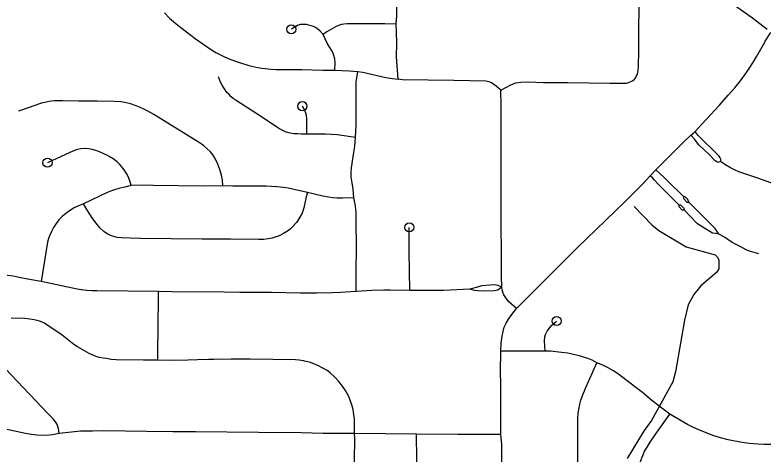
# Model space of a CAD drawing. Extents: x -19 to 366, y -4 to 359.
# Drawn here: x 147.247 to 148.022, y 193.836 to 194.29 of the extents above; entities that cross this region are included whole.
import ezdxf

# ---------------------------------------------------------------- set-up
doc = ezdxf.new("R2010")
doc.units = 0
for name, color, linetype in [('R_Contour Annot', 7, 'Continuous'), ('R_Striping', 7, 'Continuous'), ('R_Temp Easement', 7, 'Continuous'), ('Sheet Fence', 7, 'Continuous')]:
    doc.layers.add(name, color=color, linetype=linetype)

msp = doc.modelspace()

# ---------------------------------------------------------------- linework, layer by layer
at = {"layer": 'R_Contour Annot'}
msp.add_lwpolyline([(148.02661, 194.2754), (148.01143, 194.28688), (147.9928, 194.30012), (147.97315, 194.31485), (147.95449, 194.32854), (147.94132, 194.33854), (147.92881, 194.34912), (147.91696, 194.35986), (147.90288, 194.37169), (147.90052, 194.37403)], dxfattribs=at)
at = {"layer": 'R_Striping'}
for points in [[(147.6423, 194.28067), (147.64275, 194.2895), (147.64313, 194.30844), (147.64316, 194.30917), (147.64287, 194.32981), (147.64285, 194.35322), (147.64331, 194.37443)], [(147.75064, 194.21259), (147.7609, 194.21798), (147.76326, 194.21905), (147.76612, 194.21991), (147.77133, 194.22058), (147.77907, 194.22093), (147.79471, 194.22045), (147.81989, 194.22035), (147.86401, 194.21963), (147.87702, 194.21964), (147.88063, 194.21988), (147.88301, 194.22033), (147.88626, 194.22175), (147.88858, 194.22337), (147.8895, 194.22435), (147.89029, 194.22548), (147.8913, 194.22732), (147.89206, 194.22907), (147.89294, 194.23267), (147.89334, 194.23691), (147.89355, 194.25288), (147.89349, 194.27522), (147.89373, 194.29825)], [(147.40232, 194.29256), (147.40757, 194.28714), (147.41618, 194.2796), (147.43395, 194.26607), (147.44996, 194.25486), (147.45551, 194.25155), (147.46107, 194.24858), (147.46429, 194.247), (147.46983, 194.24463), (147.47895, 194.24128), (147.48956, 194.23813), (147.49901, 194.23585), (147.5031, 194.23525), (147.50669, 194.23472), (147.51227, 194.23425), (147.51806, 194.234), (147.54464, 194.23371), (147.5663, 194.2332), (147.57874, 194.23307)], [(147.56643, 194.26996), (147.56341, 194.27356), (147.56057, 194.27599), (147.55871, 194.27724), (147.55657, 194.27828), (147.55425, 194.27916), (147.5495, 194.28034), (147.54731, 194.28056), (147.54513, 194.28055), (147.54308, 194.28033), (147.54188, 194.28004), (147.5401, 194.27938), (147.53828, 194.27851), (147.53363, 194.27551)], [(147.6423, 194.28067), (147.63059, 194.28109), (147.61268, 194.28126), (147.59653, 194.28117), (147.59147, 194.28099), (147.58786, 194.28069), (147.58566, 194.28031), (147.58348, 194.27973), (147.57992, 194.27831), (147.57052, 194.27289), (147.56643, 194.26996)], [(147.64422, 194.22373), (147.64272, 194.24689), (147.64281, 194.26147), (147.64261, 194.27217), (147.6423, 194.28067)], [(147.57874, 194.23307), (147.57912, 194.24088), (147.57865, 194.24493), (147.57747, 194.24945), (147.5767, 194.25129), (147.5759, 194.25276), (147.5727, 194.2577), (147.5708, 194.26109), (147.56643, 194.26996)], [(147.95055, 194.16846), (147.95179, 194.16982), (147.95874, 194.17739), (147.97707, 194.19694), (147.98596, 194.20715), (147.9929, 194.2148), (147.99886, 194.22226), (148.00489, 194.23071), (148.00716, 194.2339), (148.01237, 194.24184), (148.0158, 194.2476), (148.024, 194.26223), (148.02448, 194.26301), (148.0301, 194.27226)], [(147.57874, 194.23307), (147.59359, 194.23245), (147.60235, 194.23168)], [(147.60003, 194.16357), (147.60086, 194.17632), (147.60093, 194.22135), (147.6016, 194.22503), (147.60235, 194.23168)], [(147.60235, 194.23168), (147.60782, 194.23105), (147.63138, 194.22562), (147.63847, 194.22443), (147.64422, 194.22373)], [(147.54979, 194.16699), (147.54366, 194.16694), (147.54034, 194.1671), (147.53623, 194.16743), (147.53228, 194.16801), (147.52997, 194.16855), (147.52834, 194.16912), (147.52536, 194.17049), (147.52154, 194.17249), (147.49772, 194.18791), (147.47665, 194.20184), (147.47353, 194.204), (147.47145, 194.20566), (147.46908, 194.20784), (147.46688, 194.21018), (147.46424, 194.21379), (147.46225, 194.21699), (147.46019, 194.22081), (147.45828, 194.2261)], [(147.75064, 194.21259), (147.74573, 194.21657), (147.74094, 194.21994), (147.73857, 194.22104), (147.73492, 194.2218), (147.70195, 194.22262), (147.64866, 194.22333), (147.64422, 194.22373)], [(147.75104, 194.09715), (147.75095, 194.19586), (147.75064, 194.21259)], [(147.46267, 194.11359), (147.46216, 194.1195), (147.46123, 194.12436), (147.45958, 194.13048), (147.45764, 194.13596), (147.45522, 194.14098), (147.45253, 194.14524), (147.44978, 194.14862), (147.44619, 194.15219), (147.4431, 194.1548), (147.43914, 194.1575), (147.39122, 194.18713), (147.38555, 194.19043), (147.38088, 194.19294), (147.37642, 194.19498), (147.37277, 194.19642), (147.3671, 194.19825), (147.36128, 194.19965), (147.35693, 194.20027), (147.35057, 194.20075), (147.33244, 194.20106), (147.31304, 194.20113), (147.29702, 194.20153), (147.28836, 194.2014), (147.28528, 194.20119), (147.28297, 194.20083), (147.27838, 194.19983), (147.27486, 194.19889), (147.27296, 194.19835), (147.26201, 194.19443), (147.2509, 194.19082)], [(147.54979, 194.16699), (147.54973, 194.18256), (147.54944, 194.18644), (147.54881, 194.18864), (147.54789, 194.19076), (147.54506, 194.19587)], [(147.97797, 194.13855), (147.97833, 194.14006), (147.97835, 194.14102), (147.97778, 194.14239), (147.97667, 194.14406), (147.97312, 194.14779), (147.95749, 194.16299), (147.95504, 194.16565), (147.95179, 194.16982)], [(147.60003, 194.16357), (147.58098, 194.16615), (147.57519, 194.1667), (147.56897, 194.16697), (147.56078, 194.16692), (147.55761, 194.16676), (147.54979, 194.16699)], [(147.59831, 194.10096), (147.59756, 194.10997), (147.59646, 194.1167), (147.59569, 194.1226), (147.59548, 194.12724), (147.59597, 194.13216), (147.59775, 194.14332), (147.59929, 194.15439), (147.60003, 194.16357)], [(147.91118, 194.12995), (147.91721, 194.13638), (147.94082, 194.15964), (147.94757, 194.16577), (147.95055, 194.16846)], [(147.97797, 194.13855), (147.97652, 194.13792), (147.97555, 194.13775), (147.97429, 194.13819), (147.97276, 194.13926), (147.96641, 194.14586), (147.95575, 194.15593), (147.95428, 194.15759), (147.9514, 194.16149), (147.94757, 194.16577)], [(147.36784, 194.11369), (147.36651, 194.11863), (147.36474, 194.12294), (147.36306, 194.12625), (147.36048, 194.13005), (147.35821, 194.13299), (147.35578, 194.13578), (147.35334, 194.13824), (147.34924, 194.14141), (147.34572, 194.1436), (147.34312, 194.145), (147.33952, 194.14665), (147.33492, 194.14849), (147.33116, 194.14985), (147.32733, 194.15101), (147.3239, 194.15176), (147.32001, 194.15203), (147.31549, 194.15173), (147.31187, 194.15096), (147.30896, 194.14995), (147.30412, 194.14793), (147.28111, 194.13741)], [(148.10996, 194.1147), (148.1069, 194.11274), (148.10459, 194.11146), (148.09914, 194.10908), (148.09439, 194.10737), (148.09115, 194.10638), (148.08461, 194.10485), (148.07996, 194.10421), (148.07577, 194.10411), (148.07015, 194.10455), (148.06227, 194.10565), (148.05967, 194.10634), (148.05151, 194.10927), (148.03402, 194.11504), (148.01669, 194.12133), (148.00317, 194.12579), (147.99724, 194.12793), (147.99263, 194.12994), (147.98849, 194.1321), (147.98275, 194.13536), (147.97797, 194.13855)], [(147.76688, 193.98647), (147.83015, 194.04949), (147.87883, 194.09658), (147.8972, 194.11503), (147.90544, 194.12382)], [(147.90544, 194.12382), (147.91118, 194.12995)], [(147.93527, 194.09353), (147.93456, 194.09417), (147.92531, 194.10337), (147.91427, 194.11446), (147.90991, 194.11943), (147.90769, 194.12161), (147.90544, 194.12382)], [(147.93964, 194.10239), (147.92385, 194.11802), (147.91927, 194.12244), (147.91118, 194.12995)], [(147.36784, 194.11369), (147.3612, 194.11219), (147.35495, 194.11056), (147.35047, 194.10922), (147.34747, 194.10814), (147.34225, 194.10605), (147.31824, 194.0949)], [(147.46267, 194.11359), (147.44222, 194.11306), (147.39081, 194.11383), (147.37967, 194.11414), (147.36784, 194.11369)], [(147.55039, 194.10648), (147.53051, 194.11099), (147.52546, 194.11175), (147.51862, 194.11239), (147.50757, 194.11297), (147.50169, 194.11306), (147.4906, 194.11323), (147.47301, 194.11307), (147.46267, 194.11359)], [(147.55039, 194.10648), (147.54904, 194.10194), (147.54644, 194.09056), (147.54473, 194.08531), (147.54251, 194.08098), (147.54046, 194.07767), (147.53889, 194.07557), (147.53804, 194.07446), (147.5353, 194.07128), (147.53228, 194.06844), (147.52954, 194.06644), (147.52547, 194.06395), (147.52118, 194.06182), (147.518, 194.06052), (147.51389, 194.05933), (147.50965, 194.05854), (147.50507, 194.05805), (147.49946, 194.05795), (147.47067, 194.0583), (147.44294, 194.05822), (147.44083, 194.05824), (147.37729, 194.05901), (147.36663, 194.05914), (147.35764, 194.05949), (147.3531, 194.06006), (147.34832, 194.06141), (147.34547, 194.06253), (147.34365, 194.06342), (147.34191, 194.06445), (147.33937, 194.06626), (147.3355, 194.06976), (147.33241, 194.07327), (147.32794, 194.07935), (147.32181, 194.08884), (147.31824, 194.0949)], [(147.59831, 194.10096), (147.58647, 194.10065), (147.58067, 194.10074), (147.57663, 194.10102), (147.57228, 194.10161), (147.56618, 194.10276), (147.55039, 194.10648)], [(147.60085, 194.00424), (147.60067, 194.01968), (147.60084, 194.03302), (147.60095, 194.04128), (147.60077, 194.08579), (147.60052, 194.08943), (147.59975, 194.09482), (147.59921, 194.09756), (147.59831, 194.10096)], [(147.93964, 194.10239), (147.93978, 194.10024), (147.94335, 194.09647), (147.94543, 194.09654)], [(147.94543, 194.09654), (147.94445, 194.09913), (147.94138, 194.10221), (147.93964, 194.10239)], [(147.31824, 194.0949), (147.31255, 194.09249), (147.30882, 194.09055), (147.30372, 194.0876), (147.2999, 194.08491), (147.29623, 194.0817), (147.29283, 194.07816), (147.2899, 194.07459), (147.28728, 194.07044), (147.28507, 194.06605), (147.28354, 194.06253), (147.28223, 194.05891), (147.28115, 194.05524), (147.27447, 194.01426)], [(147.75171, 194.00847), (147.75122, 194.0201), (147.75104, 194.09715)], [(147.94071, 194.08812), (147.93855, 194.08843), (147.93544, 194.09182), (147.93527, 194.09353)], [(147.94071, 194.08812), (147.94044, 194.09), (147.93698, 194.09341), (147.93527, 194.09353)], [(147.97641, 194.06345), (147.97275, 194.06942), (147.95859, 194.08342), (147.94543, 194.09654)], [(147.97641, 194.06345), (147.97343, 194.06396), (147.96979, 194.06459), (147.96711, 194.06617), (147.96195, 194.06925), (147.95425, 194.07419), (147.94642, 194.08256), (147.94071, 194.08812)], [(147.65624, 194.00519), (147.65586, 194.02514), (147.65579, 194.04556), (147.6555, 194.06242), (147.65576, 194.07042)], [(148.00621, 194.04656), (148.00484, 194.04708), (147.99843, 194.05081), (147.99086, 194.05449), (147.99035, 194.05479), (147.98221, 194.06023), (147.97641, 194.06345)], [(148.01777, 194.04314), (148.00813, 194.04582), (148.00621, 194.04656)], [(147.27447, 194.01426), (147.2623, 194.01655), (147.25188, 194.01871), (147.24548, 194.01979), (147.23692, 194.02096), (147.22046, 194.02261)], [(147.3961, 194.0042), (147.33207, 194.0046), (147.32695, 194.00474), (147.32187, 194.00511), (147.31679, 194.00571), (147.31581, 194.00587), (147.31174, 194.00653), (147.27447, 194.01426)], [(147.71866, 194.00649), (147.69125, 194.00495), (147.67195, 194.00497), (147.65624, 194.00519)], [(147.75171, 194.00847), (147.74928, 194.00971), (147.74777, 194.01031), (147.74586, 194.01077), (147.74394, 194.01088), (147.73073, 194.0098), (147.72629, 194.00873), (147.71866, 194.00649)], [(147.75171, 194.00847), (147.74934, 194.00669), (147.74746, 194.00562), (147.74589, 194.00511), (147.74402, 194.0049), (147.73238, 194.00459), (147.72629, 194.00462), (147.72336, 194.00513), (147.71866, 194.00649)], [(147.76688, 193.98647), (147.75903, 193.99335), (147.75496, 193.99861), (147.75389, 194.00047), (147.75274, 194.00336), (147.7521, 194.00569), (147.75171, 194.00847)], [(147.3953, 193.93301), (147.39551, 193.94015), (147.39569, 193.9681), (147.3962, 193.99703), (147.3961, 194.0042)], [(147.60085, 194.00424), (147.58461, 194.00315), (147.57624, 194.00276), (147.55986, 194.0024), (147.55614, 194.00241), (147.54307, 194.00247), (147.51307, 194.00293), (147.50295, 194.00309), (147.48021, 194.00307), (147.46403, 194.00326), (147.41009, 194.00389), (147.3961, 194.0042)], [(147.65624, 194.00519), (147.63584, 194.00551), (147.62945, 194.00541), (147.61686, 194.00508), (147.60085, 194.00424)], [(147.75046, 193.94243), (147.75107, 193.95061), (147.75192, 193.95778), (147.75289, 193.96264), (147.75423, 193.96706), (147.75611, 193.97141), (147.75849, 193.97559), (147.76184, 193.98016), (147.76688, 193.98647)], [(147.3953, 193.93301), (147.38067, 193.9329), (147.35204, 193.93335), (147.3471, 193.93385), (147.34208, 193.93462), (147.33856, 193.93516), (147.33496, 193.93588), (147.33236, 193.93662), (147.32814, 193.93816), (147.32411, 193.93995), (147.31226, 193.94664), (147.30846, 193.94934), (147.29641, 193.95872), (147.27724, 193.97152), (147.27278, 193.97326), (147.27042, 193.97401), (147.26732, 193.97473), (147.26286, 193.97551), (147.25752, 193.97603), (147.24334, 193.9765)], [(147.79665, 193.94229), (147.79606, 193.94777), (147.79587, 193.95253), (147.79623, 193.95708), (147.79687, 193.95957), (147.7987, 193.96315), (147.79983, 193.9649), (147.80145, 193.96698), (147.80278, 193.96854), (147.80841, 193.9735)], [(147.29315, 193.85701), (147.2925, 193.86222), (147.29153, 193.86544), (147.29072, 193.86713), (147.2895, 193.86914), (147.28706, 193.87231), (147.28147, 193.8778), (147.2375, 193.92408), (147.23132, 193.92892), (147.22832, 193.93076), (147.22278, 193.93306), (147.21934, 193.93419), (147.21593, 193.9349), (147.21095, 193.93533), (147.18834, 193.93566), (147.13828, 193.93702), (147.12668, 193.93698)], [(147.75065, 193.85619), (147.7506, 193.8944), (147.75072, 193.90785), (147.75036, 193.92136), (147.75046, 193.94243)], [(147.79665, 193.94229), (147.79042, 193.94245), (147.76458, 193.94227), (147.75046, 193.94243)], [(147.85001, 193.93037), (147.84537, 193.9329), (147.84163, 193.93437), (147.83324, 193.93701), (147.82462, 193.93927), (147.8199, 193.94019), (147.8135, 193.94108), (147.80189, 193.94227), (147.79665, 193.94229)], [(147.599, 193.85725), (147.59914, 193.8659), (147.59904, 193.87178), (147.59853, 193.87687), (147.59765, 193.88186), (147.59641, 193.8868), (147.59504, 193.89066), (147.59305, 193.89537), (147.58978, 193.90159), (147.58676, 193.90607), (147.58295, 193.91086), (147.57857, 193.91554), (147.57391, 193.91989), (147.57062, 193.9223), (147.56635, 193.92487), (147.56099, 193.92762), (147.55691, 193.92931), (147.55232, 193.93079), (147.54723, 193.9321), (147.54633, 193.93234), (147.5418, 193.93314), (147.53793, 193.9334), (147.49095, 193.93395), (147.47118, 193.93395), (147.4534, 193.93374), (147.44819, 193.9336), (147.43645, 193.93328), (147.42657, 193.93285), (147.40833, 193.93276), (147.3953, 193.93301)], [(147.83041, 193.76965), (147.83045, 193.79756), (147.83027, 193.82493), (147.8303, 193.84426), (147.83033, 193.84908), (147.83047, 193.8728), (147.8308, 193.87832), (147.83138, 193.88204), (147.83254, 193.88747), (147.83358, 193.89145), (147.83495, 193.89554), (147.8387, 193.90474), (147.85001, 193.93037)], [(147.92552, 193.87719), (147.91476, 193.88548), (147.90666, 193.89173), (147.89731, 193.89941), (147.88891, 193.90573), (147.877, 193.91502), (147.8715, 193.91906), (147.8665, 193.9224), (147.8617, 193.92523), (147.8561, 193.9279), (147.85001, 193.93037)], [(147.89472, 193.82623), (147.89826, 193.83614), (147.89953, 193.8387), (147.90212, 193.84312), (147.90538, 193.8483), (147.91105, 193.85677), (147.92552, 193.87719)], [(148.05872, 193.84546), (148.04131, 193.84576), (148.02342, 193.84578), (148.01712, 193.84606), (148.00788, 193.84692), (148.00065, 193.84782), (147.99537, 193.84869), (147.99284, 193.84911), (147.9861, 193.85056), (147.97829, 193.85266), (147.97035, 193.85514), (147.9642, 193.85739), (147.9565, 193.86061), (147.94961, 193.86372), (147.94403, 193.86648), (147.92552, 193.87719)], [(147.29315, 193.85701), (147.28618, 193.85561), (147.283, 193.85535), (147.27573, 193.85507), (147.26999, 193.85532), (147.26438, 193.85603), (147.25845, 193.85706), (147.23064, 193.86285)], [(147.599, 193.85725), (147.56665, 193.85721), (147.54368, 193.85771), (147.49979, 193.85799), (147.4343, 193.85882), (147.41083, 193.85891), (147.38412, 193.85934), (147.33914, 193.85977), (147.32756, 193.85951), (147.32036, 193.85963), (147.31529, 193.85951), (147.30906, 193.85892), (147.29315, 193.85701)], [(147.59928, 193.7862), (147.59945, 193.79715), (147.5992, 193.8293), (147.59923, 193.85187), (147.599, 193.85725)], [(147.66328, 193.8563), (147.599, 193.85725)], [(147.66809, 193.69405), (147.66579, 193.70446), (147.66522, 193.70769), (147.66452, 193.71359), (147.66422, 193.71889), (147.6641, 193.72525), (147.66376, 193.8302), (147.66328, 193.8563)], [(147.75065, 193.85619), (147.70597, 193.85595), (147.66328, 193.8563)], [(147.75225, 193.7698), (147.75174, 193.84592), (147.75065, 193.85619)]]:
    msp.add_lwpolyline(points, dxfattribs=at)
for centre in [(147.53363, 194.27551), (147.54506, 194.19587), (147.28111, 194.13741), (147.65576, 194.07042), (147.80841, 193.9735)]:
    msp.add_circle(centre, 0.00473, dxfattribs=at)
at = {"layer": 'R_Temp Easement'}
msp.add_lwpolyline([(147.88861, 194.09191), (147.90715, 194.0731), (147.91441, 194.06709), (147.94259, 194.05045), (147.9726, 194.04197), (147.9747, 194.04009), (147.97625, 194.03688), (147.97633, 194.0274), (147.9739, 194.02359), (147.95792, 194.0098), (147.95061, 194.00082), (147.94464, 193.99034), (147.9408, 193.97438), (147.9316, 193.92082), (147.92885, 193.91075), (147.90666, 193.87073), (147.89917, 193.86005), (147.88142, 193.83108)], dxfattribs=at)
at = {"layer": 'Sheet Fence'}
for points in [[(154.11585, 1.87092), (153.9063, 10.48743), (153.69602, 19.10409), (153.48501, 27.72087), (153.27327, 36.3378), (153.0608, 44.95486), (152.84759, 53.57206), (152.63366, 62.1894), (152.419, 70.80688), (152.20362, 79.42449), (151.98751, 88.04225), (151.77068, 96.66014), (151.55312, 105.27817), (151.33484, 113.89634), (151.11584, 122.51465), (150.89612, 131.13311), (150.67568, 139.7517), (150.45452, 148.37043), (150.23264, 156.98931), (150.01005, 165.60832), (149.78674, 174.22748), (149.56272, 182.84677), (149.33799, 191.46621), (149.11254, 200.0858), (148.88638, 208.70552), (148.65952, 217.32539), (148.43194, 225.9454), (148.20366, 234.56555), (147.97466, 243.18584), (147.74497, 251.80628), (147.51457, 260.42687), (147.28346, 269.04759), (147.05165, 277.66846), (146.81914, 286.28948), (146.58593, 294.91064), (146.35202, 303.53194), (146.11742, 312.15339), (145.88211, 320.77499), (145.64611, 329.39673), (145.40941, 338.01861), (145.17202, 346.64065)], [(0, 189.51617), (7.11214, 189.52059), (14.22427, 189.53386), (21.33637, 189.55597), (28.44845, 189.58693), (35.56048, 189.62672), (42.67245, 189.67537), (49.78436, 189.73285), (56.89619, 189.79918), (64.00793, 189.87436), (71.11958, 189.95838), (78.23111, 190.05124), (85.34253, 190.15294), (92.45381, 190.26349), (99.56495, 190.38288), (106.67593, 190.51112), (113.78675, 190.6482), (120.89739, 190.79412), (128.00785, 190.94888), (135.11811, 191.11248), (142.22816, 191.28493), (149.33799, 191.46621), (156.44759, 191.65634), (163.55694, 191.85531), (170.66605, 192.06312), (177.77489, 192.27977), (184.88345, 192.50526), (191.99173, 192.73959), (199.09971, 192.98276), (206.20739, 193.23477), (213.31474, 193.49561), (220.42177, 193.7653), (227.52845, 194.04382), (234.63479, 194.33118), (241.74076, 194.62738), (248.84635, 194.93241), (255.95157, 195.24628), (263.05638, 195.56898), (270.16079, 195.90052), (277.26478, 196.24089), (284.36834, 196.5901), (291.47147, 196.94814), (298.57414, 197.31501), (305.67635, 197.69072), (312.77809, 198.07525), (319.87934, 198.46862), (326.9801, 198.87082), (334.08035, 199.28185), (341.18009, 199.7017)]]:
    msp.add_spline(points, degree=3, dxfattribs=at)

doc.saveas('drawing.dxf')
